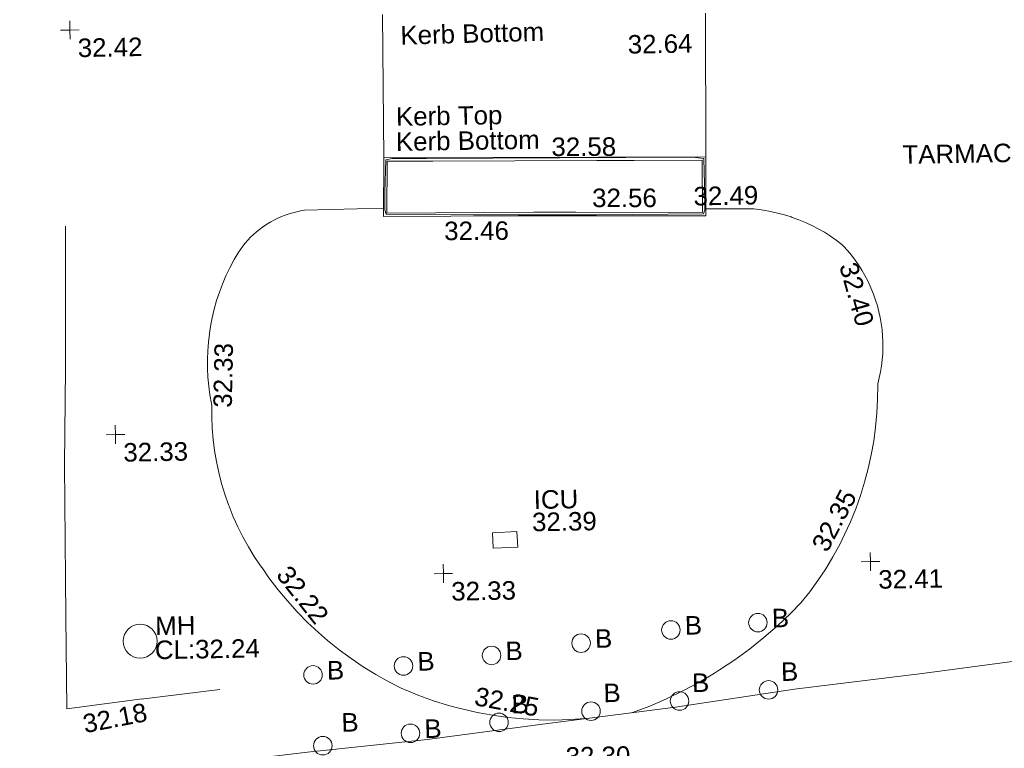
# Model space of a CAD drawing. Header units: millimetres. Extents: x -287732 to 520720, y -103372 to 287754.
# Tile 304 of 380: x 136870 to 156808, y 189154 to 203914. Entities that reach past the tile are written whole.
import ezdxf

# ---------------------------------------------------------------- set-up
doc = ezdxf.new("R2010")
doc.units = ezdxf.units.MM
doc.linetypes.add('IMPORT-UG_ELEC_STREET LIGHTING_QLB2 _2_', pattern=[2700, 1500, -300.0000000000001, 0, -250, 150, -300.0000000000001, 0, -200])
for name, color, linetype, lineweight, true_color in [('00_TOPO_FURN_BOLLARD', 7, 'Continuous', 9, 0x666666), ('00_TOPO_KERB_BOTTOM', 1, 'Continuous', 9, 0xff0000), ('00_TOPO_KERB_TOP', 7, 'Continuous', 9, 0xa500a5), ('00_TOPO_LEVEL_SPOT', 7, 'Continuous', 9, 0x666666), ('00_TOPO_ROAD_MARKING_WHITE_CONTINUOUS', 7, 'Continuous', 9, 0x999999), ('00_TOPO_SERV_IC', 5, 'Continuous', 9, 0x0000ff), ('00_TOPO_SERV_MH', 7, 'Continuous', 9, 0x666666), ('00_UAV_KERB_BOTTOM', 1, 'Continuous', 9, 0xff0000), ('00_UAV_KERB_TOP', 7, 'Continuous', 9, 0xa500a5), ('01_DTM_CONTOUR_MJR', 7, 'Continuous', 9, 0x7f3f00), ('12333-PUM-2D-U-0001-C01 - Rev2_REVIT IMPORT_dwg', 7, 'Continuous', 9, 0x767676)]:
    doc.layers.add(name, color=color, linetype=linetype, lineweight=lineweight, true_color=true_color)
for name, color, linetype, lineweight in [('00_TOPO_ROAD_EDGE', 7, 'Continuous', 9), ('00_TOPO_SURFACE', 7, 'Continuous', 9), ('00_TOPO_SURVEY_TEXT', 7, 'Continuous', 9), ('00_UAV_SURFACE', 7, 'Continuous', 9)]:
    doc.layers.add(name, color=color, linetype=linetype, lineweight=lineweight)
doc.styles.add('Swis721 Lt BT_2', font='swissl.ttf', dxfattribs={"height": 375})

# ---------------------------------------------------------------- blocks, each defined once
blk = doc.blocks.new('12333-PUM-2D-U-0001-C01 - Rev2_REVIT IMPORT_dwg_MSL_Bollard_2-2077182-Site Location Plan Proposed')
at = {"layer": '00_TOPO_FURN_BOLLARD', "color": 254, "true_color": 0xcccccc}
blk.add_circle((0, 0), 62.50000000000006, dxfattribs=at)
blk = doc.blocks.new('12333-PUM-2D-U-0001-C01 - Rev2_REVIT IMPORT_dwg_MM-2077200-Site Location Plan Proposed')
at = {"layer": '00_TOPO_LEVEL_SPOT', "color": 254, "true_color": 0xcccccc, "flags": 128}
for points in [[(0, -500.0000000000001), (0, 0), (-500.0000000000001, 0)], [(500.0000000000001, 0), (0, 0), (0, 500.0000000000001)]]:
    blk.add_lwpolyline(points, dxfattribs=at)
blk = doc.blocks.new('12333-PUM-2D-U-0001-C01 - Rev2_REVIT IMPORT_dwg_MGS62954_T2_Galway_ITM_3d_Rev1-2077680-Site Location Plan Proposed')
at = {"layer": '00_TOPO_ROAD_EDGE', "color": 254, "true_color": 0xcccccc, "flags": 128}
blk.add_lwpolyline([(534033104.9689761, 725740459.8473704), (534035555.2704597, 725740668.3225173), (534038263.5407296, 725740972.4280123), (534040523.8177791, 725741176.4420397), (534043224.1310788, 725741487.1613616), (534045496.3261999, 725741728.7199506), (534047933.3784135, 725741976.977214), (534050361.6183352, 725742193.0608929), (534052757.5622326, 725742470.2915022), (534055401.4840017, 725742761.796875), (534057815.2787915, 725743082.9169078), (534060459.857713, 725743363.8650292), (534063350.9367885, 725743693.149701), (534066397.7802785, 725744014.1670485), (534069642.2740194, 725744375.130102), (534072218.411917, 725744677.8328604), (534074625.9544624, 725744954.3059459), (534076917.8177825, 725745218.4599398), (534080295.6753604, 725745525.838803), (534082250.5037208, 725745657.2662455), (534085202.2732607, 725745987.2579671), (534088797.6026757, 725746477.4211591), (534091802.2110071, 725746788.8694601)], dxfattribs=at)
at = {"layer": '00_TOPO_ROAD_MARKING_WHITE_CONTINUOUS', "color": 254, "true_color": 0xcccccc, "flags": 128}
blk.add_lwpolyline([(534043220.0000001, 725752720), (534043170.0000001, 725749830.0000001), (534043120.0000001, 725747890), (534043090, 725744810.0000002), (534043080.0000001, 725742940.0000001), (534044610.0000001, 725743120), (534044589.9999999, 725743110.0000001), (534046180.0000002, 725743280)], dxfattribs=at)
at = {"layer": '00_TOPO_SERV_IC', "color": 254, "true_color": 0xcccccc, "flags": 128}
blk.add_lwpolyline([(534051758.8577682, 725746359.2090113), (534052254.8108064, 725746373.9769058), (534052264.1457316, 725746060.4803231), (534051768.1926933, 725746045.7124285)], close=True, dxfattribs=at)
at = {"layer": '00_TOPO_SERV_MH', "color": 254, "true_color": 0xcccccc}
blk.add_circle((534044585.9030755, 725744285.4464498), 343.0899963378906, dxfattribs=at)
at = {"layer": '00_TOPO_SURFACE', "color": 254, "true_color": 0xcccccc, "flags": 128}
blk.add_lwpolyline([(534049717.3185974, 725756893.4053111), (534049689.1652511, 725753990), (534056210.0000001, 725753900), (534056256.8196996, 725756810.1770971)], dxfattribs=at)
at = {"layer": '00_UAV_KERB_BOTTOM', "color": 254, "true_color": 0xcccccc, "flags": 128}
blk.add_lwpolyline([(534056210.0000001, 725753900), (534056190.953, 725752702.6230001), (534052709.9530001, 725752763.6230003), (534052389.2109779, 725752767.413779), (534049663.953, 725752799.6229999), (534049689.1652511, 725753990)], dxfattribs=at)
at = {"layer": '00_UAV_KERB_TOP', "color": 254, "true_color": 0xcccccc, "flags": 128}
blk.add_lwpolyline([(534049757.6781771, 725753919.0477234), (534050683.9623823, 725753906.2632288), (534054004.846823, 725753860.4286674), (534054757.1929292, 725753850.0448513), (534056138.8931407, 725753830.974744), (534056122.0770235, 725752773.8407091), (534053561.7418721, 725752818.7072545), (534052710.9798722, 725752833.6157525), (534049735.4335133, 725752868.7830763)], close=True, dxfattribs=at)
at = {"layer": '00_UAV_SURFACE', "color": 254, "true_color": 0xcccccc, "flags": 128}
for points in [[(534049667.5948806, 725752971.5715822), (534048065.953, 725752955.623), (534047986.6122913, 725752944.1216274), (534047907.8228053, 725752929.3078996), (534047829.7227656, 725752911.2078044), (534047752.4491861, 725752889.853096), (534047676.1376311, 725752865.2812376), (534047600.921977, 725752837.5353366), (534047526.9341776, 725752806.6640688), (534047454.3040326, 725752772.721593), (534047383.1589597, 725752735.7674558), (534047348.9530001, 725752716.623), (534047280.2495033, 725752675.3064272), (534047213.3364297, 725752631.1490923), (534047148.3311676, 725752584.2284623), (534047085.3477581, 725752534.6268516), (534047024.4966956, 725752482.4312787), (534046965.8847336, 725752427.7333121), (534046909.6146973, 725752370.6289105), (534046855.7853037, 725752311.2182548), (534046804.4909876, 725752249.6055712), (534046755.8217366, 725752185.8989496), (534046709.8629333, 725752120.2101525), (534046666.695205, 725752052.6544209), (534046626.3942826, 725751983.3502703), (534046619.9530001, 725751971.623), (534046533.6042863, 725751815.111078), (534046453.8853543, 725751655.120535), (534046380.9360577, 725751491.9320484), (534046314.8843747, 725751325.8319062), (534046255.8461823, 725751157.1115048), (534046203.9250535, 725750986.0668368), (534046159.2120757, 725750812.997973), (534046128.9530001, 725750674.623), (534046097.3476997, 725750498.6878216), (534046096.2195458, 725750490.4350545), (534046073.1375233, 725750321.5834756), (534046056.3649434, 725750143.6206629), (534046047.0593851, 725749965.1115917), (534046045.2371735, 725749786.3694263), (534046050.9015052, 725749607.7077422), (534046064.0424431, 725749429.4399724), (534046084.6369335, 725749251.8788589), (534046112.648847, 725749075.3359045), (534046120.9530002, 725749030.623), (534046116.9503291, 725748802.85328), (534046122.489175, 725748575.1157382), (534046137.5598211, 725748347.8099034), (534046162.1358277, 725748121.3345481), (534046196.1740809, 725747896.0869861), (534046239.6148654, 725747672.462379), (534046292.3819715, 725747450.8530394), (534046354.382828, 725747231.6477462), (534046425.5086643, 725747015.2310597), (534046434.9530001, 725746988.623), (534046516.1849827, 725746775.7934161), (534046606.258089, 725746566.5521623), (534046705.0143001, 725746361.2663188), (534046812.2803641, 725746160.2960268), (534046927.8681, 725745963.9938563), (534047050.9530001, 725745773.6230001), (534047099.6533752, 725745700.986925), (534047217.5346645, 725745525.1682754), (534047394.3744124, 725745283.9072034), (534047581.162007, 725745050.2630388), (534047777.5697592, 725744824.6456723), (534047983.2531031, 725744607.4509138), (534048197.8512005, 725744399.0597961), (534048382.9530001, 725744232.623), (534048612.8966566, 725744041.2983648), (534048850.6504576, 725743859.770595), (534049095.797302, 725743688.3581512), (534049347.9071191, 725743527.3617499), (534049606.5376227, 725743377.0638331), (534049871.235087, 725743237.7280747), (534049921.953, 725743212.623), (534050211.7501265, 725743088.6396552), (534050506.4849349, 725742976.900509), (534050805.6403608, 725742877.6015898), (534051041.9066675, 725742809.4445349), (534051075.9530001, 725742799.623), (534051382.0325173, 725742724.3264307), (534051690.9966438, 725742661.9131892), (534052002.3033515, 725742612.4927697), (534052315.4065028, 725742576.1518718), (534052629.7568082, 725742552.9542506), (534052944.8027906, 725742542.9406018), (534053259.9917523, 725742546.1284935), (534053574.7707446, 725742562.5123323), (534053639.281323, 725742567.5053664)], [(534054532.8393769, 725742666.0245348), (534054879.7325915, 725742792.0595609), (534055221.0437225, 725742932.5104128), (534055556.1739945, 725743087.1306921), (534055884.535475, 725743255.6491425), (534056205.5521064, 725743437.7701252), (534056309.5045, 725743500.6325), (534056619.8895231, 725743700.3344465), (534056921.6396365, 725743912.8587962), (534057214.2254673, 725744137.8327091), (534057497.1337211, 725744374.8615046), (534057769.8680807, 725744623.5293537), (534057979.5045, 725744829.6325002), (534058160.0131875, 725745049.8449818), (534058331.1419964, 725745277.4232193), (534058492.5907089, 725745511.9679625), (534058513.5671237, 725745545.3534214), (534058644.0760891, 725745753.0677406), (534058785.3323799, 725746000.2995825), (534058887.5045, 725746195.6324999), (534059010.0145741, 725746452.6698612), (534059121.6535786, 725746714.6119466), (534059222.2256607, 725746980.9992205), (534059311.5543826, 725747251.3643492), (534059389.4830316, 725747525.2330202), (534059455.8748943, 725747802.1247752), (534059510.6134968, 725748081.5538516), (534059553.6028091, 725748363.0300361), (534059584.7674132, 725748646.0595236), (534059604.0526357, 725748930.1457845), (534059611.4246439, 725749214.7904346), (534059611.5045001, 725749241.6325), (534059643.6087171, 725749360.2011442), (534059670.7196341, 725749480.0101686), (534059692.7896886, 725749600.8493878), (534059709.7801628, 725749722.5068082), (534059721.6612495, 725749844.7690016), (534059728.412105, 725749967.4214785), (534059730.0208864, 725750090.249065), (534059726.484771, 725750213.0362796), (534059718.8902782, 725750320.3082865), (534059717.8099626, 725750335.5677117), (534059704.0116796, 725750457.6283996), (534059685.114129, 725750579.0042076), (534059661.1504635, 725750699.4822009), (534059632.1627234, 725750818.8510205), (534059598.2017633, 725750936.9012529), (534059559.3271617, 725751053.4257976), (534059540.5045, 725751104.6325), (534059494.6566533, 725751218.5938053), (534059444.0768188, 725751330.5352385), (534059388.8537308, 725751440.2604167), (534059329.0842692, 725751547.5768441), (534059264.8732899, 725751652.2962518), (534059196.333441, 725751754.2349259), (534059123.5849644, 725751853.2140313), (534059046.755486, 725751949.0599253), (534058965.9797905, 725752041.6044616), (534058934.5045, 725752075.6324999), (534058821.1076869, 725752164.1213013), (534058704.1048157, 725752247.7839172), (534058583.701149, 725752326.4735749), (534058460.1079162, 725752400.0522263), (534058333.5419413, 725752468.3907893), (534058204.2252643, 725752531.3693749), (534058072.3847505, 725752588.877497), (534057938.2516932, 725752640.814267), (534057916.5045002, 725752648.6324999), (534057780.0058963, 725752693.9892675), (534057641.7276807, 725752733.5902811), (534057501.9124402, 725752767.3660669), (534057360.8054584, 725752795.2573713), (534057218.6542849, 725752817.2152634), (534057167.5045, 725752823.6324999), (534056193.1822749, 725752842.764884)]]:
    blk.add_lwpolyline(points, dxfattribs=at)
at = {"layer": '01_DTM_CONTOUR_MJR', "color": 254, "true_color": 0xcccccc, "flags": 128}
blk.add_lwpolyline([(534055941.3706897, 725753895.1379311), (534056171.5, 725753861.5000002), (534056177.5, 725753087.5000001), (534056170.8888889, 725752820.8888891), (534056144.5000002, 725752745.5000001), (534053977.5631174, 725752763.717194), (534052710.0000001, 725752784.2057613), (534051485.5360825, 725752805.3505155), (534049716.0000001, 725752849.0000001), (534049695.1746989, 725752934.0361446), (534049700.0000001, 725753286.6666669), (534049732.0000001, 725753948.0000001), (534049861.7659575, 725753976.1199229), (534050555.5409582, 725753963.8931962)], close=True, dxfattribs=at)
for name, p, xscale, yscale, zscale in [('12333-PUM-2D-U-0001-C01 - Rev2_REVIT IMPORT_dwg_MM-2077200-Site Location Plan Proposed', (534043380.0000001, 725756690.0000001), 0.375, 0.375, 0.375), ('12333-PUM-2D-U-0001-C01 - Rev2_REVIT IMPORT_dwg_MM-2077200-Site Location Plan Proposed', (534044160.0000001, 725748480.0000001), 0.375, 0.375, 0.375), ('12333-PUM-2D-U-0001-C01 - Rev2_REVIT IMPORT_dwg_MM-2077200-Site Location Plan Proposed', (534059400.0000001, 725745640), 0.375, 0.375, 0.375), ('12333-PUM-2D-U-0001-C01 - Rev2_REVIT IMPORT_dwg_MM-2077200-Site Location Plan Proposed', (534050750, 725745550.0000001), 0.375, 0.375, 0.375), ('12333-PUM-2D-U-0001-C01 - Rev2_REVIT IMPORT_dwg_MSL_Bollard_2-2077182-Site Location Plan Proposed', (534057100.4482018, 725744443.6990466), 3, 3, 3), ('12333-PUM-2D-U-0001-C01 - Rev2_REVIT IMPORT_dwg_MSL_Bollard_2-2077182-Site Location Plan Proposed', (534055336.3345652, 725744326.5446476), 3, 3, 3), ('12333-PUM-2D-U-0001-C01 - Rev2_REVIT IMPORT_dwg_MSL_Bollard_2-2077182-Site Location Plan Proposed', (534053513.1434508, 725744091.2854652), 3, 3, 3), ('12333-PUM-2D-U-0001-C01 - Rev2_REVIT IMPORT_dwg_MSL_Bollard_2-2077182-Site Location Plan Proposed', (534051696.1415409, 725743874.14798), 3, 3, 3), ('12333-PUM-2D-U-0001-C01 - Rev2_REVIT IMPORT_dwg_MSL_Bollard_2-2077182-Site Location Plan Proposed', (534049909.2173614, 725743692.0987232), 3, 3, 3), ('12333-PUM-2D-U-0001-C01 - Rev2_REVIT IMPORT_dwg_MSL_Bollard_2-2077182-Site Location Plan Proposed', (534048074.540513, 725743542.5980277), 3, 3, 3), ('12333-PUM-2D-U-0001-C01 - Rev2_REVIT IMPORT_dwg_MSL_Bollard_2-2077182-Site Location Plan Proposed', (534057292.9173604, 725743077.9710544), 3, 3, 3), ('12333-PUM-2D-U-0001-C01 - Rev2_REVIT IMPORT_dwg_MSL_Bollard_2-2077182-Site Location Plan Proposed', (534055486.7114661, 725742884.479314), 3, 3, 3), ('12333-PUM-2D-U-0001-C01 - Rev2_REVIT IMPORT_dwg_MSL_Bollard_2-2077182-Site Location Plan Proposed', (534053690.7561741, 725742709.8226793), 3, 3, 3), ('12333-PUM-2D-U-0001-C01 - Rev2_REVIT IMPORT_dwg_MSL_Bollard_2-2077182-Site Location Plan Proposed', (534051824.5541941, 725742515.5015639), 3, 3, 3), ('12333-PUM-2D-U-0001-C01 - Rev2_REVIT IMPORT_dwg_MSL_Bollard_2-2077182-Site Location Plan Proposed', (534050027.2293681, 725742325.9130863), 3, 3, 3), ('12333-PUM-2D-U-0001-C01 - Rev2_REVIT IMPORT_dwg_MSL_Bollard_2-2077182-Site Location Plan Proposed', (534048248.3070021, 725742104.7264869), 3, 3, 3)]:
    blk.add_blockref(name, p, dxfattribs=dict(xscale=xscale, yscale=yscale, zscale=zscale))
at = {"layer": '00_TOPO_FURN_BOLLARD', "char_height": 375, "width": 398.9072968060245, "attachment_point": 1, "line_spacing_factor": 1.005061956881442, "style": 'Swis721 Lt BT_2'}
for insert in [(534055619.0928851, 725744600.7419974), (534057383.2065216, 725744717.8963964), (534053795.9017707, 725744365.482815), (534050191.9756813, 725743966.296073), (534051978.8998608, 725744148.3453298), (534048357.2988329, 725743816.7953775), (534057550.4685341, 725743629.3095158), (534055744.2626399, 725743435.8177754), (534053948.307348, 725743261.1611408), (534052082.105368, 725743066.8400252), (534048631.8939062, 725742756.8454359), (534050309.987688, 725742600.1104362)]:
    blk.add_mtext('B', dxfattribs=dict(at, insert=insert))
at = {"layer": '00_TOPO_KERB_BOTTOM', "color": 251, "true_color": 0x666666, "insert": (534050067.351904, 725756650.7061912), "char_height": 375, "width": 3414.456504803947, "attachment_point": 1, "rotation": 0.5745678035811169, "line_spacing_factor": 1.005061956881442, "style": 'Swis721 Lt BT_2'}
blk.add_mtext('Kerb Bottom', dxfattribs=at)
at = {"layer": '00_TOPO_KERB_TOP', "color": 251, "true_color": 0x666666, "insert": (534054668.8877974, 725756389.2558862), "char_height": 375, "width": 1495.902363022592, "attachment_point": 1, "line_spacing_factor": 1.005061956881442, "style": 'Swis721 Lt BT_2'}
blk.add_mtext('32.64', dxfattribs=at)
at = {"layer": '00_TOPO_LEVEL_SPOT', "char_height": 375, "width": 1495.902363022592, "attachment_point": 1, "line_spacing_factor": 1.005061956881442, "style": 'Swis721 Lt BT_2'}
for s, insert in [('32.42', (534043532.8269378, 725756513.0039225)), ('32.33', (534044312.8269378, 725748303.0039225)), ('32.33', (534050902.8269378, 725745373.0039227)), ('32.41', (534059552.8269378, 725745463.0039226))]:
    blk.add_mtext(s, dxfattribs=dict(at, insert=insert))
at = {"layer": '00_TOPO_ROAD_EDGE', "color": 251, "true_color": 0x666666, "insert": (534053160.9143374, 725741986.8327506), "char_height": 375, "width": 1495.902363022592, "attachment_point": 1, "line_spacing_factor": 1.005061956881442, "style": 'Swis721 Lt BT_2'}
blk.add_mtext('32.30', dxfattribs=at)
at = {"layer": '00_TOPO_ROAD_MARKING_WHITE_CONTINUOUS', "color": 251, "true_color": 0x666666, "insert": (534043370.9663817, 725742811.1691091), "char_height": 375, "width": 1495.902363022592, "attachment_point": 1, "rotation": 10.029191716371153, "line_spacing_factor": 1.005061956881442, "style": 'Swis721 Lt BT_2'}
blk.add_mtext('32.18', dxfattribs=at)
at = {"layer": '00_TOPO_SERV_IC', "color": 251, "true_color": 0x666666, "char_height": 375, "attachment_point": 1, "line_spacing_factor": 1.005061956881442, "style": 'Swis721 Lt BT_2'}
for s, insert, width in [('ICU', (534052604.7601008, 725747200.1889993), 1021.012723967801), ('32.39', (534052562.6951797, 725746748.2468015), 1495.902363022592)]:
    blk.add_mtext(s, dxfattribs=dict(at, insert=insert, width=width))
at = {"layer": '00_TOPO_SERV_MH', "char_height": 375, "attachment_point": 1, "line_spacing_factor": 1.005061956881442, "style": 'Swis721 Lt BT_2'}
for s, insert, width in [('MH', (534044896.633856, 725744777.4788129), 949.779278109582), ('CL:32.24', (534044881.1005163, 725744290.981482), 2440.932744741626)]:
    blk.add_mtext(s, dxfattribs=dict(at, insert=insert, width=width))
at = {"layer": '00_TOPO_SURFACE', "color": 251, "true_color": 0x666666, "insert": (534055947.8977236, 725753290.6774167), "char_height": 375, "width": 1495.902363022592, "attachment_point": 1, "line_spacing_factor": 1.005061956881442, "style": 'Swis721 Lt BT_2'}
blk.add_mtext('32.49', dxfattribs=at)
at = {"layer": '00_TOPO_SURVEY_TEXT', "color": 251, "true_color": 0x666666, "insert": (534060191.5475253, 725754058.200466), "char_height": 375, "width": 2450.430537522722, "attachment_point": 1, "line_spacing_factor": 1.005061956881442, "style": 'Swis721 Lt BT_2'}
blk.add_mtext('TARMAC', dxfattribs=at)
at = {"layer": '00_UAV_KERB_BOTTOM', "color": 251, "true_color": 0x666666, "char_height": 375, "attachment_point": 1, "line_spacing_factor": 1.005061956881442, "style": 'Swis721 Lt BT_2'}
for s, insert, width, rotation in [('Kerb Bottom', (534049941.4513295, 725754500.7809964), 3414.456504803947, 359.86745161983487), ('32.46', (534050889.8047532, 725752675.7234955), 1495.902363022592, 359.32286538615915)]:
    blk.add_mtext(s, dxfattribs=dict(at, insert=insert, width=width, rotation=rotation))
at = {"layer": '00_UAV_KERB_TOP', "color": 251, "true_color": 0x666666, "char_height": 375, "attachment_point": 1, "line_spacing_factor": 1.005061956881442, "style": 'Swis721 Lt BT_2'}
for s, insert, width, rotation in [('Kerb Top', (534049951.7229803, 725755009.8998368), 2493.170605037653, 359.86745161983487), ('32.58', (534053090.6024318, 725754341.8930693), 1495.902363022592, 359.20925879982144), ('32.56', (534053896.8917731, 725753292.9506599), 1495.902363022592, 359.044795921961)]:
    blk.add_mtext(s, dxfattribs=dict(at, insert=insert, width=width, rotation=rotation))
at = {"layer": '00_UAV_SURFACE', "color": 251, "true_color": 0x666666, "char_height": 375, "width": 1495.902363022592, "attachment_point": 1, "line_spacing_factor": 1.005061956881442, "style": 'Swis721 Lt BT_2'}
for s, insert, rotation in [('32.40', (534059232.4122891, 725751741.524016), 284.7388195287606), ('32.33', (534046149.8009647, 725748994.0482562), 87.88020186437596), ('32.35', (534058200.0220045, 725746003.0015645), 61.201317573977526), ('32.22', (534047644.9820853, 725745802.8150288), 307.3623061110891), ('32.25', (534051385.5927151, 725743244.9124041), 348.5036884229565)]:
    blk.add_mtext(s, dxfattribs=dict(at, insert=insert, rotation=rotation))
blk = doc.blocks.new('12333-PUM-2D-U-0001-C01 - Rev2_REVIT IMPORT_dwg-1620468-Site Location Plan Proposed')
blk.add_blockref('12333-PUM-2D-U-0001-C01 - Rev2_REVIT IMPORT_dwg_MGS62954_T2_Galway_ITM_3d_Rev1-2077680-Site Location Plan Proposed', (-533641079.6498471, -725615854.3561786))

msp = doc.modelspace()

# ---------------------------------------------------------------- block references
at = {"layer": '12333-PUM-2D-U-0001-C01 - Rev2_REVIT IMPORT_dwg', "color": 254, "linetype": 'IMPORT-UG_ELEC_STREET LIGHTING_QLB2 _2_', "true_color": 0xffd4d4, "rotation": 0.9999999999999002}
msp.add_blockref('12333-PUM-2D-U-0001-C01 - Rev2_REVIT IMPORT_dwg-1620468-Site Location Plan Proposed', (-261895.0770586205, 55869.5817132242), dxfattribs=at)

doc.saveas('drawing.dxf')
